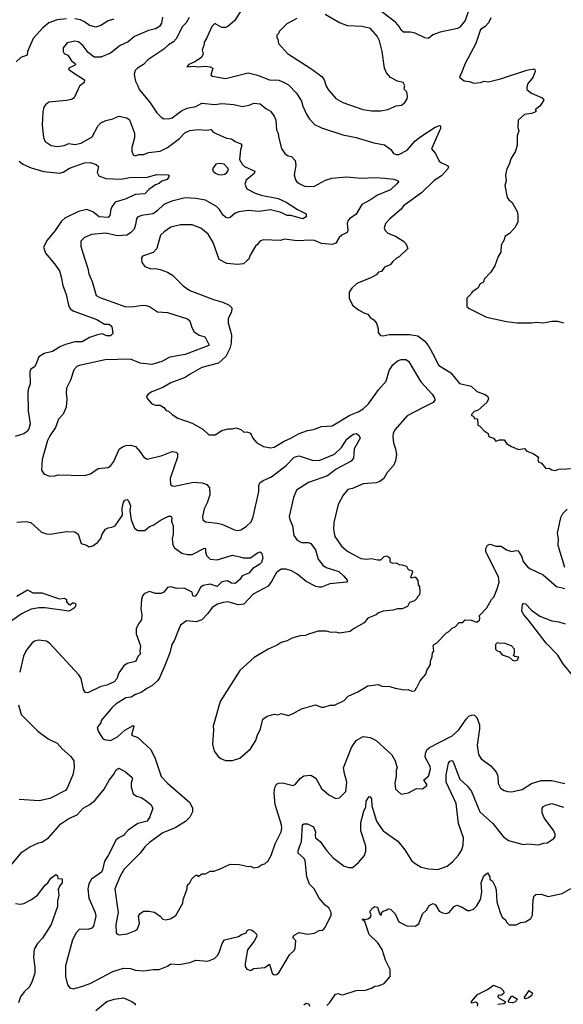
# Model space of a CAD drawing. Extents: x 1678431 to 1860718, y 384618 to 522882.
# Tile 412 of 473: x 1794050 to 1798633, y 479271 to 487573. Entities that reach past the tile are written whole.
import ezdxf

# ---------------------------------------------------------------- set-up
doc = ezdxf.new("R2010")
doc.units = 0

msp = doc.modelspace()

# ---------------------------------------------------------------- linework, layer by layer
at = {"layer": '0CON10XD'}
for points in [[(1795928.7, 487671.3), (1795864.2, 487565), (1795805, 487514.4), (1795785, 487507.1), (1795755, 487508.6), (1795695, 487540), (1795670, 487515), (1795625.8, 487415), (1795606, 487385), (1795606, 487365), (1795587.7, 487317.7), (1795596.2, 487285), (1795581.2, 487255), (1795525, 487217.3), (1795476.7, 487195), (1795460, 487175), (1795515, 487182.5), (1795555, 487174.3), (1795615, 487180.6), (1795656, 487176), (1795678.1, 487165), (1795661.9, 487105), (1795676.4, 487096.4), (1795785, 487076.7), (1795975, 487124.4), (1796055, 487105.7), (1796155, 487067.1), (1796235, 487061.9), (1796268.9, 487048.9), (1796315, 487024.2), (1796384, 486955), (1796424.4, 486885), (1796435.6, 486845), (1796469.8, 486769.8), (1796489.4, 486739.4), (1796535, 486690.8), (1796595, 486660.6), (1796775, 486602.2), (1796885, 486579.4), (1797035, 486535.8), (1797125, 486518.8), (1797179.5, 486479.5), (1797202.5, 486445), (1797225, 486436), (1797245, 486436.2), (1797315, 486472), (1797380.9, 486549.1), (1797430.9, 486589.1), (1797553.8, 486666.2), (1797590.5, 486680.5), (1797598, 486675), (1797596.1, 486656.1), (1797521.8, 486485), (1797555.8, 486445.8), (1797585, 486380.6), (1797605, 486365.6), (1797656.7, 486345), (1797663.8, 486335), (1797658.8, 486315), (1797605, 486255.6), (1797545, 486218.1), (1797437.3, 486112.7), (1797285, 486003.8), (1797264.4, 485975.6), (1797170, 485895), (1797134, 485855), (1797122, 485815), (1797130, 485795), (1797153.9, 485773.9), (1797217.7, 485747.7), (1797286.7, 485705), (1797306.1, 485686.1), (1797321.2, 485645), (1797250, 485575), (1797227, 485563), (1797195, 485533.3), (1797173.9, 485506.1), (1797125, 485486.7), (1797100.7, 485449.3), (1797075, 485443.3), (1797055, 485421.2), (1797015, 485400), (1796892.3, 485347.7), (1796850.7, 485309.3), (1796827.5, 485275), (1796827.5, 485225), (1796855, 485167.5), (1796905, 485126.7), (1796950.5, 485100.5), (1796985, 485090), (1797005, 485063.3), (1797035, 485042.5), (1797056.7, 485015), (1797073, 484967), (1797072.5, 484935), (1797091.7, 484911.7), (1797115, 484906.2), (1797165, 484918), (1797335, 484918.5), (1797406.9, 484906.9), (1797465, 484862), (1797497.8, 484817.8), (1797544.2, 484735), (1797581.1, 484661.1), (1797683.8, 484595), (1797758.8, 484505), (1797855, 484484.2), (1797905, 484438), (1797974.2, 484414.2), (1797996.2, 484395), (1798002, 484375), (1797988, 484345), (1797915, 484280), (1797880.7, 484269.3), (1797860, 484245), (1797860, 484235), (1797875, 484230), (1797885, 484210), (1797908.3, 484208.3), (1797912.5, 484155), (1797930, 484145), (1797965, 484107.5), (1798000, 484085), (1798003, 484063), (1798010, 484055), (1798043.6, 484043.6), (1798065, 484020), (1798095, 484030), (1798135, 484030), (1798155, 484000), (1798195, 483973.3), (1798255, 483950), (1798305, 483956.2), (1798326.4, 483936.4), (1798380, 483915), (1798422.5, 483885), (1798417.5, 483865), (1798422.5, 483845), (1798450, 483835), (1798485, 483790), (1798515, 483792.5), (1798536.4, 483776.4), (1798565, 483772), (1798596.4, 483783.6), (1798725, 483790)], [(1797836.5, 487655), (1797806.7, 487565), (1797760, 487510), (1797742, 487498), (1797595, 487469.2), (1797533.8, 487445), (1797495, 487413.8), (1797465, 487420), (1797385, 487459.1), (1797345, 487466.8), (1797285, 487468.2), (1797265.5, 487485), (1797250, 487515), (1797220.6, 487550.6), (1797055, 487676.9)], [(1794445, 487579.6), (1794365, 487570.9), (1794295, 487545.4), (1794245, 487503.9), (1794164.4, 487415), (1794114, 487305), (1794111.2, 487275), (1794058, 487255), (1794020.9, 487219.1)], [(1795254.6, 487595.4), (1795245.4, 487545), (1795228.1, 487515), (1795195, 487496.2), (1795135, 487481.1), (1795017.3, 487432.7), (1794965, 487387.3), (1794895.8, 487354.3), (1794815, 487290), (1794735, 487257.3), (1794677.8, 487257.8), (1794625.9, 487295.9), (1794585, 487352.9), (1794545, 487385.6), (1794515, 487393.3), (1794450.7, 487379.3), (1794415, 487336.7), (1794415.8, 487305.8), (1794425, 487288.8), (1794455.8, 487275), (1794485.7, 487225), (1794516.7, 487205), (1794520, 487195), (1794512.7, 487187.3), (1794462.5, 487165), (1794460, 487155), (1794503.8, 487125), (1794596, 487065), (1794592, 487045), (1794555, 487013.3), (1794508, 486915), (1794485, 486900), (1794445, 486890.6), (1794295, 486877.1), (1794266, 486855), (1794252.9, 486835), (1794244.4, 486795), (1794238.6, 486685), (1794250.7, 486580.7), (1794265.6, 486545.6), (1794315, 486511.9), (1794365, 486503.3), (1794425, 486511.5), (1794465, 486529.5), (1794515, 486519.6), (1794567.2, 486532.8), (1794660, 486585), (1794707.5, 486675), (1794735, 486704.4), (1794776.2, 486723.8), (1794833.5, 486736.5), (1794885, 486760.8), (1794952.5, 486745), (1794975, 486728.8), (1795018.6, 486615), (1795018, 486578), (1794995.8, 486495), (1794994.2, 486465.8), (1795006.2, 486435), (1795025, 486426), (1795055, 486437.1), (1795095, 486437.1), (1795135, 486454.4), (1795235, 486464.2), (1795295, 486495.7), (1795397.6, 486572.4), (1795441.9, 486618.1), (1795485, 486638.8), (1795555, 486646.4), (1795625, 486641.9), (1795665, 486646.7), (1795680, 486625), (1795793.3, 486575), (1795835, 486569.2), (1795865, 486546), (1795915, 486526.7), (1795923.8, 486515), (1795911.4, 486475), (1795904, 486395), (1795925.8, 486355), (1795946.3, 486336.3), (1796030.8, 486295), (1796027.1, 486275), (1795958.7, 486221.3), (1795947.5, 486185), (1795965.7, 486145.7), (1796035, 486110.9), (1796084.6, 486094.6), (1796228.8, 486065), (1796295, 486035.5), (1796392.9, 485972.9), (1796465, 485937.5), (1796465, 485910), (1796435.6, 485894.4), (1796335, 485923.3), (1796305, 485923.1), (1796255, 485947.9), (1796165, 485969.3), (1796065, 485956.7), (1795976.1, 485963.9), (1795896, 485954), (1795865, 485942.9), (1795825, 485906.7), (1795805, 485900.5), (1795785, 485908.2), (1795765.5, 485925), (1795735, 485972.9), (1795708.1, 485998.1), (1795615, 486052.1), (1795535, 486066.9), (1795445, 486070), (1795333, 486043), (1795265, 486015.6), (1795209.5, 485960.5), (1795175, 485937.5), (1795077, 485923), (1795041.7, 485908.3), (1795033.1, 485895), (1795027.1, 485845), (1795013.6, 485806.4), (1794985, 485776.2), (1794952.6, 485757.4), (1794875, 485751.8), (1794775, 485773.6), (1794655, 485760.6), (1794595, 485735.8), (1794565.8, 485705), (1794565.6, 485665), (1794577.8, 485615), (1794622.7, 485475), (1794631.2, 485431.2), (1794659.5, 485365), (1794695, 485248), (1794725, 485230), (1794945, 485151.5), (1795013.9, 485156.1), (1795085, 485166.4), (1795115, 485164.4), (1795143.7, 485153.7), (1795210.7, 485110.7), (1795295, 485105.5), (1795465, 485051.9), (1795484.3, 485035), (1795498.9, 484985), (1795518.6, 484945), (1795563.3, 484913.3), (1795603.2, 484903.2), (1795614, 484895), (1795645.6, 484835.6), (1795644, 484826), (1795445, 484751.1), (1795315, 484729.1), (1795249.1, 484690.9), (1795165, 484664.6), (1795065, 484677.3), (1794985, 484711.8), (1794770, 484705), (1794551.9, 484658.1), (1794532.1, 484647.9), (1794505, 484620), (1794478.8, 484535), (1794443.6, 484465), (1794440.4, 484425), (1794447.8, 484375), (1794442.2, 484305), (1794415, 484248), (1794376.7, 484205), (1794352.5, 484135), (1794304.5, 484065), (1794284.5, 484025), (1794239.4, 483865), (1794234.2, 483774.2), (1794255, 483740), (1794305, 483723.8), (1794345, 483726.2), (1794375, 483736), (1794595, 483731.2), (1794645.9, 483744.1), (1794711.2, 483788.8), (1794795, 483798), (1794816.6, 483813.4), (1794843.1, 483846.9)], [(1794842, 487578), (1794795, 487564.2), (1794735, 487523.3), (1794690.7, 487509.3), (1794636.7, 487525), (1794595.4, 487555.4), (1794561.7, 487571.7), (1794515, 487580.4)], [(1795478.5, 487591.5), (1795452.2, 487547.8), (1795421.9, 487515), (1795368.5, 487411.5), (1795345, 487385.7), (1795305, 487360.6), (1795265.3, 487324.7), (1795128.8, 487235), (1795093.8, 487195), (1795043.8, 487165), (1795024, 487145), (1795016, 487115), (1795018, 487095), (1795026, 487055), (1795045.8, 487015.8), (1795056.7, 486985), (1795145, 486880), (1795205, 486788), (1795241.7, 486751.7), (1795265, 486738.6), (1795315, 486738.9), (1795336.2, 486745), (1795415, 486805.6), (1795462.2, 486827.8), (1795535, 486840.3), (1795585, 486870), (1795695, 486858.9), (1795755, 486866.5), (1795855, 486857.8), (1795925, 486840), (1795985, 486851.9), (1796025, 486869.5), (1796076.2, 486865), (1796125, 486824.2), (1796165, 486801.2), (1796195, 486760), (1796208, 486725), (1796215.7, 486645), (1796228.6, 486615), (1796230.6, 486585), (1796257.3, 486487.3), (1796285, 486443.8), (1796308.3, 486428.3), (1796345, 486416.7), (1796373.3, 486385), (1796378.8, 486345), (1796364.2, 486265), (1796374.2, 486224.2), (1796385, 486206.7), (1796405, 486191.2), (1796457, 486167), (1796535, 486170.6), (1796629.1, 486220.9), (1796682.4, 486237.6), (1796805, 486249.6), (1796927.2, 486237.2), (1797045, 486241.8), (1797127.4, 486237.4), (1797205, 486229.5), (1797240, 486215), (1797242, 486205), (1797227.5, 486185), (1797175, 486140), (1797065, 486093.6), (1797006.9, 486053.1), (1796935.3, 486014.7), (1796885.9, 485934.1), (1796831.4, 485895), (1796815, 485876.2), (1796810, 485855), (1796815.6, 485795), (1796810.6, 485779.4), (1796765, 485756), (1796743.1, 485736.9), (1796715, 485690), (1796685, 485676.5), (1796595.3, 485685.3), (1796535, 485710.4), (1796505.6, 485714.4), (1796385, 485709.4), (1796286.2, 485723.8), (1796245, 485712.5), (1796105, 485716.7), (1796073.9, 485706.1), (1796055, 485677.5), (1796036.7, 485663.3), (1795992, 485588), (1795981.2, 485555), (1795968.3, 485541.7), (1795935.9, 485514.1), (1795885, 485508.8), (1795795, 485516.7), (1795732.3, 485552.3), (1795681.4, 485695), (1795637.5, 485765), (1795576.7, 485815), (1795502.7, 485842.7), (1795405, 485844.2), (1795325, 485824), (1795268.8, 485785), (1795238, 485755), (1795216.2, 485686.2), (1795205.6, 485644.4), (1795175, 485610), (1795085, 485580), (1795077.5, 485565), (1795080, 485525), (1795105, 485492.5), (1795153.9, 485473.9), (1795193.9, 485476.1), (1795235, 485467.5), (1795295, 485445.7), (1795337.8, 485417.8), (1795428.7, 485328.7), (1795485, 485290.8), (1795683.4, 485213.4), (1795760.9, 485190.9), (1795816.7, 485165), (1795838.8, 485145), (1795834.1, 485105.9), (1795805.8, 485054.2), (1795808.3, 485018.3), (1795835.5, 484915), (1795833.8, 484845), (1795820.2, 484799.8), (1795787.8, 484732.2), (1795725, 484676.7), (1795585, 484641.9), (1795488, 484585), (1795445, 484555.7), (1795325, 484512.5), (1795257, 484473), (1795165, 484436.2), (1795132.5, 484415), (1795117.5, 484395), (1795127.5, 484375), (1795165, 484333.3), (1795195, 484323.8), (1795232.5, 484322.5), (1795265, 484302.5), (1795285, 484277.5), (1795305, 484273.3), (1795333.9, 484243.9), (1795384.1, 484214.1), (1795505, 484170), (1795595, 484121.2), (1795645, 484072.5), (1795697, 484073), (1795755, 484110), (1795807, 484123), (1795845, 484122.5), (1795873, 484133), (1795915, 484117.5), (1795940, 484095), (1795965, 484097.5), (1795995.8, 484085.8), (1796016.2, 484045), (1796050, 484005), (1796105, 483973.8), (1796165, 483964), (1796195, 483969.2), (1796279.4, 484020.6), (1796335, 484043.8), (1796406.1, 484083.9), (1796475, 484108.6), (1796526.4, 484116.4), (1796595, 484144), (1796685, 484150), (1796831.7, 484238.3), (1796903.4, 484266.6), (1796945, 484292.5), (1796989.5, 484335), (1797075, 484452.2), (1797139.1, 484525), (1797164.5, 484615), (1797196.7, 484663.3), (1797235, 484697.8), (1797265, 484708.9), (1797305, 484706.7), (1797327.1, 484695), (1797430.9, 484520.9), (1797527.5, 484415), (1797547.5, 484385), (1797550.8, 484365), (1797536, 484345), (1797455.8, 484305)], [(1796385, 487584), (1796303, 487537), (1796237.5, 487475), (1796235, 487460), (1796218.3, 487441.7), (1796217.5, 487425), (1796226, 487406), (1796232.7, 487372.7), (1796308.7, 487288.7), (1796505, 487162.9), (1796597.5, 487095), (1796616.3, 487066.3), (1796633.8, 487013.8), (1796650.6, 486985), (1796715, 486907.5), (1796774.5, 486874.5), (1796942.5, 486815), (1797015.7, 486805.7), (1797095, 486804.4)], [(1797095, 486804.4), (1797154.1, 486815.9), (1797225, 486846.2), (1797267.7, 486852.3), (1797296.7, 486875), (1797317.5, 486905), (1797320, 486925), (1797312.5, 486965), (1797292.5, 486985), (1797290, 486995), (1797297.5, 487015), (1797283, 487043), (1797235, 487056.2), (1797176.7, 487085), (1797143.3, 487125), (1797126.2, 487165), (1797105.8, 487304.2), (1797084.4, 487395), (1797062.5, 487435), (1797007.6, 487497.6), (1796936.8, 487516.8), (1796815, 487521.1), (1796746.6, 487546.6), (1796625.6, 487615.6)], [(1798022.2, 487587.8), (1798002.7, 487547.3), (1797975, 487516.9), (1797935, 487491.2), (1797895, 487372.5), (1797804.2, 487205), (1797768.8, 487111.2), (1797757.5, 487095), (1797760, 487085), (1797798.3, 487058.3), (1797842.3, 487052.3), (1797875, 487038), (1797935, 487044), (1797965, 487056), (1798001.7, 487048.3), (1798102.5, 487075), (1798325, 487147.5), (1798385, 487158), (1798393.6, 487153.6), (1798396.2, 487135), (1798379.2, 487090.8), (1798366.2, 487075), (1798334.2, 487035), (1798324, 487005), (1798326.7, 486985), (1798364.3, 486954.3), (1798454.1, 486914.1), (1798470, 486895), (1798435, 486843.3), (1798397.5, 486815), (1798400, 486795), (1798365, 486781.9), (1798306.1, 486773.9), (1798253, 486727), (1798250, 486665), (1798256.7, 486635), (1798242.5, 486595), (1798243.8, 486515), (1798230, 486465), (1798190.5, 486399.5), (1798177.7, 486352.3), (1798156.2, 486315), (1798146.2, 486265), (1798152, 486215), (1798141.2, 486175), (1798160, 486075), (1798173.6, 486053.6), (1798203, 486033), (1798242.5, 485955), (1798250, 485925), (1798250, 485865), (1798220, 485815), (1798179.5, 485770.5), (1798141.2, 485745), (1798133.9, 485716.1), (1798107.7, 485672.3), (1798105, 485612.5), (1798084.2, 485575.8), (1798055, 485497.5), (1798019.5, 485440.5), (1797966.7, 485385), (1797960, 485360), (1797932.5, 485345), (1797911.7, 485308.3), (1797865, 485277.5), (1797860, 485265), (1797820, 485225), (1797820, 485155), (1797839.3, 485139.3), (1797985.9, 485065.9), (1798155, 485028), (1798245, 485016), (1798365, 485017.5), (1798405, 485024.2), (1798465, 485016.2), (1798535, 485030), (1798585, 485032.5), (1798635, 485017.5)], [(1794045, 486381.2), (1794076.2, 486355), (1794145.5, 486325.5), (1794253.6, 486293.6), (1794385, 486280), (1794415, 486288.6), (1794468.8, 486321.2), (1794595, 486365.6), (1794645, 486370), (1794695, 486352), (1794714, 486335), (1794703.3, 486285), (1794716.1, 486256.1), (1794775, 486234.2), (1794905, 486228.2), (1794975, 486241.5), (1795125, 486244.4), (1795205, 486268.9), (1795300, 486265), (1795310, 486255), (1795293.3, 486225), (1795248.6, 486211.4), (1795225, 486192), (1795195, 486180), (1795138.8, 486141.2), (1795105, 486106), (1795022.1, 486097.9), (1794946.4, 486063.6), (1794855, 486033.3), (1794825.6, 485995), (1794815.6, 485965), (1794813.1, 485926.9), (1794795.6, 485904.4), (1794720.7, 485910.7), (1794665, 485954.4), (1794615, 485971.8), (1794545, 485957.3), (1794430.6, 485899.4), (1794400.8, 485875), (1794349.2, 485795), (1794280.6, 485715), (1794250, 485655), (1794266.2, 485605), (1794342, 485515), (1794384.4, 485454.4), (1794400, 485405), (1794412.1, 485332.1), (1794440.8, 485255), (1794460.8, 485165), (1794475.5, 485135.5), (1794505, 485115.6), (1794698.8, 485045), (1794765, 485006.2), (1794802.5, 485005), (1794826.7, 484985), (1794833.6, 484926.4), (1794815, 484908.8), (1794785, 484908), (1794743.6, 484923.6), (1794705, 484917.1), (1794637, 484893), (1794575, 484857.5), (1794515, 484855.6), (1794435, 484834.5), (1794392.8, 484817.2), (1794325, 484775.8), (1794255, 484758.6), (1794209.5, 484730.5), (1794186.7, 484665), (1794175, 484647.5), (1794142.3, 484627.7), (1794133.9, 484606.1), (1794137, 484503), (1794120, 484455), (1794118.8, 484425), (1794121.9, 484275), (1794139.2, 484165), (1794125.4, 484124.6), (1794114.2, 484105), (1794085, 484080), (1794010.7, 484059.3)], [(1795755, 486264.3), (1795779.1, 486270.9), (1795796.2, 486285), (1795808.8, 486305), (1795805, 486322.5), (1795774.1, 486354.1), (1795735, 486360), (1795702.5, 486355), (1795676.2, 486315), (1795682, 486295), (1795699.1, 486279.1), (1795725, 486267.1), (1795755, 486264.3)], [(1797455.8, 484305), (1797316, 484234), (1797212.2, 484115), (1797199.4, 484085), (1797196.9, 484055), (1797202.2, 484005), (1797219.1, 483955), (1797226.6, 483906.6), (1797218.1, 483855), (1797200, 483815), (1797147.5, 483755), (1797118.8, 483705), (1797085, 483680), (1797055, 483669.2), (1796945, 483660), (1796855, 483620), (1796815, 483610.8), (1796775.8, 483565), (1796735.7, 483484.3), (1796699.4, 483335), (1796694.3, 483275), (1796705.7, 483215), (1796762.5, 483135), (1796815, 483090), (1796863.8, 483063.8), (1796925, 483031.4), (1796975, 483024), (1797015, 483031.2), (1797065, 483017.5), (1797095, 483020), (1797121.7, 483048.3), (1797145, 483052.5), (1797170, 483035), (1797170, 483005), (1797180, 482995), (1797195, 482990), (1797225, 482992.5), (1797248.3, 482978.3), (1797275, 482977.5), (1797310, 482965), (1797325, 482937.5), (1797357.5, 482925), (1797360, 482915), (1797345, 482870), (1797355, 482867.5), (1797385, 482876.7), (1797407.5, 482845), (1797408.3, 482808.3), (1797420, 482795), (1797422.5, 482745), (1797420, 482725), (1797403, 482707), (1797398.3, 482691.7), (1797377, 482673), (1797335, 482660), (1797320, 482625), (1797275, 482606.7), (1797235, 482606.7), (1797196.4, 482593.6), (1797115, 482586.7), (1797075, 482572.5), (1797056.1, 482553.9), (1796985, 482527.5), (1796953, 482487), (1796863, 482437), (1796836.4, 482413.6), (1796745, 482400), (1796715, 482410), (1796675, 482406.7), (1796635, 482416.7), (1796565, 482416.2), (1796485, 482393.3), (1796459.7, 482380.3), (1796415, 482378.5), (1796345, 482358.6), (1796303.8, 482335), (1796255, 482321.1), (1796219.6, 482300.4), (1796145, 482266.9), (1796026, 482195), (1795905, 482086.7), (1795740, 481825), (1795681.4, 481615), (1795684, 481585), (1795674.2, 481465.8), (1795690, 481405), (1795725, 481358.8), (1795745, 481343.8), (1795786, 481326), (1795845, 481327.5), (1795905, 481346), (1795995.5, 481424.5), (1796039.4, 481495), (1796050.6, 481535), (1796078.6, 481595), (1796098.8, 481675), (1796135, 481702), (1796195, 481716.2), (1796225, 481713.3), (1796255, 481723.3), (1796315, 481707.5), (1796356.1, 481723.9), (1796425, 481763.8), (1796543.9, 481796.1), (1796595, 481777.5), (1796615, 481777.5), (1796667, 481793), (1796705, 481793.3), (1796785, 481833.3), (1796819.3, 481870.7), (1796900, 481905), (1796985, 481956.7), (1797075, 481967.5), (1797103.6, 481953.6), (1797170.7, 481950.7), (1797215, 481936.7), (1797295, 481923.3), (1797325, 481926.7), (1797355, 481912.5), (1797377, 481913), (1797390, 481925), (1797390, 481935), (1797398.3, 481941.7), (1797425, 481997.5), (1797472.5, 482055), (1797483.3, 482086.7), (1797512.5, 482135), (1797512.5, 482165), (1797527.5, 482205), (1797530, 482235), (1797541.7, 482248.3), (1797536.7, 482295), (1797542.5, 482305), (1797563, 482317), (1797647, 482403), (1797666.4, 482413.6), (1797695, 482442.5), (1797720, 482455), (1797755, 482490), (1797785, 482490), (1797805, 482512.5), (1797855, 482510), (1797905, 482492.5), (1797925, 482510), (1797930, 482525), (1797925, 482550), (1797987.5, 482615), (1798027.5, 482685), (1798046.7, 482705), (1798076, 482775), (1798091.7, 482831.7), (1798085.6, 482875), (1797979.4, 483085), (1797978.6, 483115), (1797995, 483142), (1798015, 483150.8), (1798065, 483134.3), (1798107.5, 483135), (1798155, 483102), (1798195, 483088), (1798236.4, 483096.4), (1798253.6, 483093.6), (1798279.5, 483049.5), (1798293.8, 483005), (1798335, 482958), (1798355, 482942.5), (1798462.3, 482892.3), (1798575, 482794), (1798645, 482777.5)], [(1794843.1, 483846.9), (1794889.4, 483950.6), (1794915, 483972.2), (1794945, 483981.5), (1794985, 483984.4), (1795025, 483974.2), (1795063.7, 483933.7), (1795095, 483884), (1795125, 483867.1), (1795250.9, 483899.1), (1795335, 483931.9), (1795367.6, 483927.6), (1795379.2, 483915), (1795380.6, 483885), (1795317.5, 483705), (1795321.2, 483655), (1795334.2, 483644.2), (1795355, 483641.4), (1795515, 483673.6), (1795588, 483668), (1795628, 483655), (1795650.6, 483625), (1795652.2, 483567.8), (1795630.5, 483499.5), (1795605, 483447.5), (1795590, 483385), (1795593.8, 483355), (1795615, 483338), (1795715, 483327.8), (1795755, 483318.9), (1795861.2, 483271.2), (1795885, 483266), (1795915, 483272), (1795960.3, 483299.7), (1795999.8, 483340.2), (1796018.9, 483381.1), (1796064.6, 483595), (1796065.4, 483644.6), (1796073.2, 483666.8), (1796102.6, 483687.4), (1796172.7, 483717.3), (1796295, 483812.9), (1796364.2, 483885.8), (1796404.6, 483894.6), (1796515, 483857.9), (1796575, 483856.5), (1796705, 483910), (1796764, 483966), (1796807.8, 484035), (1796840.8, 484065), (1796865, 484077.8), (1796885, 484082.9), (1796910, 484070), (1796918.8, 484045), (1796910, 484025), (1796868.5, 483955), (1796862.5, 483875), (1796845, 483849.5), (1796717.8, 483782.2), (1796645, 483727.1), (1796485, 483670.9), (1796382, 483605), (1796358.6, 483545), (1796322.7, 483385), (1796327.6, 483357.6), (1796350.5, 483305), (1796361.9, 483225), (1796389.2, 483185), (1796425, 483164.4), (1796484.5, 483164.5), (1796505, 483157.1), (1796542.4, 483102.4), (1796564.6, 483024.6), (1796605, 482973.1), (1796633, 482953), (1796739.3, 482919.3), (1796779.4, 482885), (1796813.3, 482845), (1796805, 482831.2), (1796665, 482815.3), (1796595, 482789.1), (1796575, 482787.5), (1796545, 482795.3), (1796465, 482837.5), (1796385, 482900), (1796342, 482925), (1796295, 482940), (1796255, 482938.9), (1796215, 482911.4), (1796173.6, 482835), (1796145, 482798.2), (1796019.3, 482730.7), (1795938.1, 482645), (1795895, 482639.7), (1795805, 482664.5), (1795765, 482660), (1795716.2, 482645), (1795672.4, 482617.6), (1795634.6, 482565.4), (1795586.2, 482513.8), (1795537.3, 482497.3), (1795455, 482503.3), (1795405, 482466.7), (1795393.3, 482443.3), (1795352, 482335), (1795333.3, 482305), (1795314.1, 482235.9), (1795272.1, 482127.9), (1795229.2, 482025), (1795212, 481998), (1795165, 481955.6), (1795121.2, 481935), (1795075, 481900), (1795025, 481884), (1794988.3, 481861.7), (1794943.8, 481855), (1794863.8, 481805), (1794828.8, 481775), (1794737.5, 481665), (1794733.3, 481645), (1794703.3, 481605), (1794710, 481575), (1794746.7, 481515), (1794764.2, 481504.2), (1794815, 481496.2), (1794875, 481527.5), (1794935, 481581.4), (1795005, 481621.2), (1795013, 481613), (1794990.8, 481540.8), (1795045, 481521.2), (1795125, 481448), (1795155, 481418.8), (1795192.7, 481342.7), (1795241.2, 481191.2), (1795296.7, 481135), (1795483.7, 480973.7), (1795505.4, 480925.4), (1795505.6, 480895), (1795485, 480848), (1795447.9, 480812.1), (1795361.2, 480758.8), (1795255, 480717.5), (1795145, 480636), (1795105, 480598), (1795065.4, 480544.6), (1794930.6, 480409.4), (1794897.1, 480352.9), (1794851.9, 480245), (1794869.2, 480120.8), (1794880.6, 480045), (1794860, 479945), (1794863.8, 479875), (1794872.7, 479862.7), (1794888.3, 479858.3), (1794955, 479864.2), (1795025, 479892.5), (1795043, 479907), (1795060, 479955), (1795051.2, 480015), (1795064.1, 480035.9), (1795094.2, 480055.8), (1795137.3, 480057.3), (1795185, 480048), (1795235, 480014), (1795255, 479990), (1795282.3, 479982.3), (1795317.7, 479992.3), (1795365, 480021.2), (1795423.8, 480125), (1795428, 480155), (1795460, 480235), (1795465, 480277.5), (1795483.6, 480296.4), (1795500.7, 480329.3), (1795535, 480360), (1795545, 480360), (1795555, 480350), (1795585, 480370), (1795615, 480372.5), (1795655, 480392.5), (1795685, 480393.3), (1795735, 480410), (1795825, 480454), (1795899.5, 480449.5), (1795975, 480433.3), (1795995, 480436.7), (1796025, 480423.3), (1796065, 480430), (1796085, 480447.5), (1796115, 480456.7), (1796145, 480480), (1796168.8, 480525), (1796202.5, 480625), (1796253.8, 480725), (1796260, 480755), (1796255.8, 480785), (1796202.5, 480955), (1796194.5, 481055.5), (1796200.6, 481099.4), (1796213.9, 481126.1), (1796235, 481137.1), (1796265, 481139.5), (1796355, 481117.3), (1796375, 481126.9), (1796414.4, 481175), (1796445, 481197.5), (1796505, 481202.5), (1796547.2, 481177.2), (1796595, 481091.2), (1796655, 481036.2), (1796715, 481006.7), (1796745, 481011.2), (1796798.8, 481065), (1796806.4, 481145), (1796786.7, 481216.7), (1796780.4, 481265), (1796846.1, 481436.1), (1796887.5, 481495), (1796945, 481528.5), (1797005, 481520.8), (1797055.5, 481495.5), (1797187.5, 481375), (1797214.4, 481325), (1797232, 481265), (1797224.3, 481245), (1797224.3, 481195), (1797212.5, 481135), (1797218.8, 481085), (1797265, 481042.5), (1797326.4, 481053.6), (1797395, 481090), (1797445, 481087.5), (1797482.5, 481115), (1797483.3, 481125), (1797458, 481165), (1797495, 481196.2), (1797513.1, 481255), (1797508.9, 481275), (1797467.1, 481355), (1797470.5, 481385), (1797483, 481417), (1797505, 481435.5), (1797696.3, 481533.7), (1797750.9, 481585), (1797814.4, 481675), (1797835, 481700.8), (1797865, 481712.5), (1797885, 481708), (1797905, 481690), (1797925, 481627.5), (1797927.3, 481595), (1797907.8, 481455), (1797917.9, 481377.9), (1797941.3, 481341.3), (1798022, 481282), (1798070.8, 481225), (1798080.8, 481195), (1798084.3, 481134.3), (1798103.8, 481095), (1798135, 481074), (1798165, 481064.2), (1798195, 481064), (1798285, 481082), (1798365, 481131.9), (1798445, 481157.8), (1798535, 481159.5), (1798645, 481132.2)], [(1794025, 483336.9), (1794103.2, 483343.2), (1794144.5, 483334.5), (1794233.2, 483253.2), (1794275, 483237.5), (1794305.9, 483235.9), (1794445, 483258.6), (1794515, 483254), (1794541.2, 483235), (1794566.7, 483156.7), (1794613.6, 483143.6), (1794635, 483127.5), (1794665, 483136.7), (1794705.7, 483164.3), (1794735, 483200), (1794745.8, 483235), (1794772.6, 483277.4), (1794795, 483290), (1794825, 483292.9), (1794854.5, 483305.5), (1794916, 483395), (1794912.5, 483455), (1794924.1, 483504.1), (1794935, 483523.3), (1794955, 483527.5), (1794967, 483517), (1794984, 483475), (1794978.1, 483435), (1794988.9, 483355), (1795016.9, 483286.9), (1795045, 483266.7), (1795105, 483266), (1795145, 483300), (1795175, 483312.5), (1795241.2, 483355), (1795305, 483387.1), (1795326, 483386), (1795332, 483375), (1795330, 483345), (1795343.1, 483305), (1795343.1, 483235), (1795335.8, 483195), (1795342, 483145), (1795355, 483121.2), (1795416.7, 483075), (1795465, 483062.5), (1795505, 483063.1), (1795608, 483118), (1795616, 483115), (1795615.8, 483085), (1795624.2, 483055), (1795655.6, 483025.6), (1795715, 483019.5), (1795845, 483059.5), (1795904.4, 483044.4), (1795935, 483036.9), (1795995, 483036.2), (1796055, 483079.2), (1796076.2, 483086.2), (1796090.7, 483070.7), (1796100, 483035), (1796087.5, 482995), (1796075, 482981.2), (1796015, 482946.2), (1795982.3, 482907.7), (1795925, 482883.8), (1795905, 482853.8), (1795865, 482820), (1795835, 482821.2), (1795801.2, 482841.2), (1795755, 482834.2), (1795715, 482794.4), (1795655, 482813.1), (1795597.6, 482802.4), (1795573.9, 482786.1), (1795545, 482732), (1795525, 482710), (1795510, 482715), (1795503.8, 482745), (1795435, 482780.5), (1795375, 482777.7), (1795325, 482791.9), (1795295, 482786), (1795264.2, 482745.8), (1795242.5, 482735), (1795195, 482733.9), (1795145, 482752.5), (1795102.5, 482735), (1795084.4, 482715), (1795075.6, 482685), (1795072.2, 482605), (1795078.9, 482555), (1795077, 482513), (1795051.7, 482478.3), (1795032.9, 482437.1), (1795030.8, 482395), (1795067.5, 482295), (1795062.5, 482245), (1795067.5, 482225), (1795046.4, 482203.6), (1795027.5, 482165), (1795015, 482157.5), (1794955, 482146), (1794926.7, 482125), (1794886, 482065), (1794868.8, 482015), (1794845, 481991.4), (1794785, 481962.9), (1794735, 481951.4), (1794625, 481896.2), (1794605, 481901.2), (1794586.4, 481926.4), (1794567.2, 482017.2), (1794549.4, 482049.4), (1794305, 482314.2), (1794275, 482334.4), (1794209.4, 482340.6), (1794175, 482332.9), (1794155, 482320), (1794104.5, 482255.5), (1794082.4, 482207.6), (1794049.5, 482070.5)], [(1798645.8, 482955), (1798590.2, 483140.2), (1798592.1, 483195), (1798583.8, 483245), (1798611.8, 483375), (1798629.8, 483410.2), (1798665, 483446.9)], [(1794025, 482711.9), (1794115, 482766.7), (1794161.4, 482741.4), (1794235, 482741.9), (1794385, 482691.2), (1794427, 482697), (1794443.3, 482685), (1794443.9, 482663.9), (1794465, 482642.5), (1794475, 482640), (1794494.1, 482655.9), (1794506.1, 482656.1), (1794519.3, 482649.3), (1794523.3, 482635), (1794515, 482617.5), (1794500, 482605), (1794465, 482586.7), (1794265, 482614.4), (1794215, 482615.5), (1794145, 482601.8), (1794070, 482565), (1793968.8, 482495)], [(1798722.6, 482032.6), (1798628.1, 482145), (1798587.1, 482215), (1798487.2, 482317.2), (1798340.4, 482510.4), (1798299.1, 482555), (1798282.9, 482585), (1798288.3, 482641.7), (1798295, 482651.2), (1798315, 482649.2), (1798364, 482595), (1798435, 482544.4), (1798535, 482504.4), (1798595, 482496.5), (1798648.9, 482478.9)], [(1798225, 482167.5), (1798245, 482173.3), (1798257, 482197), (1798225, 482202.5), (1798213, 482213), (1798220, 482235), (1798220, 482265), (1798195, 482292.5), (1798135, 482317.5), (1798105, 482312.5), (1798075, 482320), (1798060, 482305), (1798062.5, 482265), (1798075, 482252.5), (1798096.2, 482246.2), (1798117, 482217), (1798177, 482197), (1798203.8, 482173.8), (1798225, 482167.5)], [(1794040.8, 481795), (1794062.9, 481715), (1794203.4, 481573.4), (1794290.6, 481510.6), (1794365, 481474.3), (1794408, 481425), (1794481.2, 481361.2), (1794506.9, 481325), (1794510, 481265), (1794497.5, 481205), (1794450, 481095), (1794436, 481075), (1794305, 481005.8), (1794215, 480986), (1794045, 480997.9)], [(1795969.5, 479730.5), (1795950, 479615), (1795951.2, 479591.2), (1795965, 479567.5), (1795995, 479557.5), (1796025, 479573.3), (1796115, 479582.5), (1796155, 479610), (1796177.5, 479535), (1796195, 479520), (1796215, 479523.8), (1796235, 479537.5), (1796325, 479687.5), (1796362.5, 479725), (1796372.5, 479745), (1796377.5, 479805), (1796353.3, 479835), (1796363.3, 479855), (1796405, 479876), (1796476.4, 479863.6), (1796535, 479871.2), (1796575, 479893.3), (1796605, 479897.5), (1796625, 479917.5), (1796675.8, 480024.2), (1796676, 480045), (1796655, 480083.8), (1796625, 480106), (1796575, 480167.1), (1796532.3, 480245), (1796492.3, 480285), (1796471.4, 480345), (1796456.2, 480485), (1796445, 480503.1), (1796398, 480545), (1796398, 480565), (1796409.3, 480599.3), (1796425.7, 480645), (1796434, 480785), (1796445.8, 480794.2), (1796475, 480794), (1796527.3, 480767.3), (1796544, 480725), (1796540, 480695), (1796544.2, 480674.2), (1796583.8, 480645), (1796638.1, 480565), (1796695, 480502.9), (1796785, 480436), (1796825.9, 480424.1), (1796855, 480426), (1796866.8, 480433.2), (1796905, 480466), (1796955.5, 480524.5), (1796968.7, 480561.3), (1796968.1, 480605), (1796926.2, 480735), (1796926.2, 480805), (1796949.9, 480900.1), (1796968.6, 480935), (1796970.6, 480985), (1796995, 481023.3), (1797005, 481020), (1797015.6, 481005), (1797019.4, 480945), (1797058.9, 480815), (1797096.9, 480755), (1797115, 480734.3), (1797236.3, 480646.3), (1797296.9, 480575), (1797353.8, 480485), (1797374.2, 480464.2), (1797435, 480426.7), (1797495, 480413.8), (1797575, 480406.7), (1797655, 480436.7), (1797702.5, 480475), (1797750.3, 480529.7), (1797776.2, 480575), (1797787.3, 480612.7), (1797790.6, 480675), (1797748.5, 480795), (1797728.9, 480965), (1797644.1, 481145), (1797646.2, 481206.2), (1797666.2, 481305), (1797675, 481320), (1797695, 481326.7), (1797705, 481316.7), (1797739.8, 481219.8), (1797759.4, 481169.4), (1797825, 481110.8), (1797860, 481065), (1797928.1, 480895), (1798037.5, 480795), (1798125.5, 480685.5), (1798171.2, 480651.2), (1798295, 480620), (1798335, 480623.8), (1798423.9, 480616.1), (1798465, 480630), (1798497.3, 480632.7), (1798551.7, 480668.3), (1798563.6, 480686.4), (1798564, 480705), (1798554, 480735), (1798472.3, 480842.3), (1798455.4, 480885), (1798455.6, 480925), (1798465, 480940), (1798485, 480951.5), (1798535, 480963.1), (1798635, 480933.1)], [(1793959.4, 480425), (1794068.6, 480555), (1794135, 480600), (1794207.7, 480632.3), (1794235, 480639.2), (1794293.8, 480675), (1794395, 480794), (1794465, 480837.5), (1794535, 480868), (1794585, 480924.4), (1794640.8, 480955), (1794685, 480993.1), (1794763.1, 481085), (1794805, 481162), (1794845, 481213.3), (1794860, 481245), (1794885, 481261.2), (1794941.7, 481231.7), (1794996, 481185), (1795000, 481175), (1794989.2, 481135), (1794988.6, 481105), (1795007, 481047), (1795035, 481026), (1795075, 481014.3), (1795105, 480995.8), (1795154, 480955), (1795172, 480925), (1795147.3, 480852.7), (1795125, 480814.2), (1795045, 480796), (1794965, 480739.4), (1794933.8, 480706.2), (1794925, 480694.3), (1794884.6, 480675.4), (1794863.1, 480656.9), (1794795.5, 480525), (1794765, 480478), (1794748.2, 480405), (1794737.9, 480385), (1794655, 480325.6), (1794633.4, 480286.6), (1794624.5, 480244.5), (1794631.5, 480165), (1794685.3, 480045.3), (1794692.7, 480015), (1794671.3, 479928.7), (1794657.8, 479912.2), (1794625, 479902.2), (1794554, 479905), (1794524.4, 479875), (1794494.4, 479815), (1794436.9, 479595), (1794435.7, 479505), (1794452.5, 479435), (1794471.2, 479411.2), (1794501.7, 479401.7), (1794560.9, 479419.1), (1794645, 479445.6), (1794835, 479548.9), (1794925, 479576.9), (1794985, 479574.3), (1795025, 479558.6), (1795095, 479554.2), (1795175, 479565.6), (1795225, 479565.8), (1795295, 479593.8), (1795325, 479613.8), (1795395, 479606.2), (1795485, 479624.3), (1795535, 479643.1), (1795635.7, 479634.3), (1795692.7, 479657.3), (1795717.4, 479682.6), (1795732.1, 479707.9), (1795755.7, 479784.3), (1795775, 479813.8), (1795895, 479844.3), (1795925, 479862.5), (1795955, 479870), (1795970, 479895), (1795985, 479902), (1796000, 479900), (1796023.9, 479883.9), (1796045, 479862.5), (1796048.8, 479845), (1796027.5, 479802.5), (1795969.5, 479730.5)], [(1794015, 480120.8), (1794055, 480115.7), (1794085, 480121.9), (1794150, 480155), (1794199.4, 480190.6), (1794264.6, 480275.4), (1794287.5, 480295), (1794312, 480335), (1794355, 480366.7), (1794367.5, 480355), (1794371.7, 480331.7), (1794408.3, 480328.3), (1794407.5, 480295), (1794383.8, 480266.2), (1794374.2, 480235.8), (1794379.2, 480190.8), (1794368.8, 480145), (1794368.8, 480095), (1794315.5, 479945), (1794240.7, 479829.3), (1794199.2, 479785), (1794172.5, 479735), (1794166.2, 479665), (1794178, 479585), (1794175.8, 479535), (1794155, 479466.7), (1794131.7, 479418.3), (1794086.2, 479375), (1794056, 479335), (1794040.8, 479285)], [(1796638.8, 479261.2), (1796663.9, 479286.1), (1796712.7, 479357.3), (1796735, 479361.2), (1796762.3, 479352.3), (1796783.3, 479353.3), (1796885, 479388.6), (1796965, 479390.8), (1797015, 479406.2), (1797045, 479423.3), (1797075, 479426.2), (1797122.3, 479447.7), (1797173.3, 479505), (1797172.5, 479565), (1797133.4, 479643.4), (1797105, 479733.8), (1797070.2, 479790.2), (1796995, 479859.2), (1796958.8, 479968.8), (1796937.5, 479985), (1796945, 479992.5), (1796965, 479986.7), (1796985, 479991.2), (1797007.5, 480005), (1797012.5, 480025), (1797004.1, 480044.1), (1797005, 480060), (1797026.7, 480085), (1797045, 480095.8), (1797065, 480090), (1797082.5, 480035), (1797095, 480023.3), (1797100, 480025), (1797100, 480045), (1797113.9, 480056.1), (1797140, 480065), (1797155, 480077.5), (1797175, 480073.3), (1797213.8, 480035), (1797247, 479967), (1797313, 479933), (1797385, 479930), (1797415, 479950), (1797446.1, 480033.9), (1797478, 480065), (1797502.5, 480105), (1797535, 480122.5), (1797555, 480110), (1797587, 480057), (1797615, 480042), (1797645, 480036.2), (1797670, 480045), (1797712, 480095), (1797735, 480106.9), (1797775, 480094.2), (1797825, 480060.8), (1797845, 480060.8), (1797875, 480072.5), (1797905, 480102), (1797934.3, 480155), (1797945.7, 480215.7), (1797940.8, 480295), (1797961.4, 480355), (1797995, 480380), (1798012.5, 480345), (1798012.5, 480325), (1798035, 480310), (1798057.1, 480265), (1798065.6, 480235), (1798071.9, 480135), (1798100, 480045), (1798117.5, 480005), (1798149.3, 479979.3), (1798153.9, 479963.9), (1798175, 479942.5), (1798235, 479942.5), (1798275, 479961.2), (1798315, 479966.7), (1798358.8, 479995), (1798373.6, 480023.6), (1798379.4, 480155), (1798387.5, 480185), (1798401.7, 480198.3), (1798445, 480200.6), (1798505, 480181.1), (1798622.5, 480205)], [(1798622.5, 480205), (1798695, 480248.6)], [(1797910, 479255), (1797913.3, 479275), (1797905, 479287.5), (1797890.7, 479289.3), (1797865, 479280), (1797857.5, 479285), (1797857.5, 479295), (1797908.8, 479355), (1797992.9, 479397.1), (1798045, 479433.3), (1798106.2, 479406.2), (1798127.5, 479385), (1798130, 479365), (1798123.9, 479356.1), (1798105, 479346.2), (1798082.5, 479347.5), (1798080, 479335), (1798091.7, 479321.7), (1798142, 479295), (1798142, 479285), (1798130, 479275), (1798081.5, 479268.5)], [(1798315, 479316.7), (1798302.5, 479325), (1798345, 479387.5), (1798373.3, 479365), (1798365, 479344), (1798335, 479323.8), (1798315, 479316.7)], [(1794691.7, 479218.3), (1794785, 479294.2), (1794845, 479314.3), (1794925, 479326), (1794995, 479293.8), (1795022.5, 479275), (1795023.3, 479265)], [(1796445, 479266.7), (1796465, 479280), (1796485, 479276.2), (1796495.8, 479255)], [(1798205, 479284.4), (1798176.1, 479286.1), (1798168.8, 479295), (1798195, 479340), (1798205, 479340), (1798246.7, 479315), (1798225, 479288), (1798205, 479284.4)]]:
    msp.add_lwpolyline(points, dxfattribs=at)

doc.saveas('drawing.dxf')
